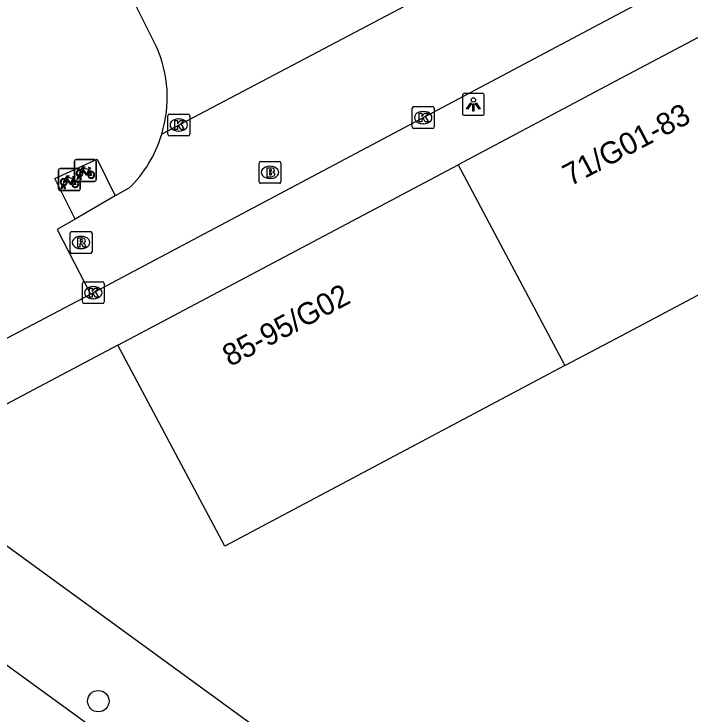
# Model space of a CAD drawing. Extents: x 159675 to 160530, y 382179 to 382901.
# Drawn here: x 159972.49 to 160003.42, y 382289.99 to 382321.97 of the extents above; entities that cross this region are included whole.
import ezdxf

# ---------------------------------------------------------------- set-up
doc = ezdxf.new("R2010")
doc.units = 0
for name, color, linetype in [('IMGEO_Boom', 7, 'Continuous'), ('IMGEO_Brandkraan', 7, 'Continuous'), ('IMGEO_Fietsenrek', 7, 'Continuous'), ('IMGEO_Groenvoorziening', 7, 'Continuous'), ('IMGEO_Kolk', 7, 'Continuous'), ('IMGEO_Lichtpunt', 7, 'Continuous'), ('IMGEO_Pand', 7, 'Continuous'), ('IMGEO_Pand_nummerreeks', 7, 'Continuous'), ('IMGEO_Parkeervlak_open', 7, 'Continuous'), ('IMGEO_Rijbaan_lokaal_open', 7, 'Continuous'), ('IMGEO_Rioolput', 7, 'Continuous'), ('IMGEO_Voetpad_open', 7, 'Continuous')]:
    doc.layers.add(name, color=color, linetype=linetype)

msp = doc.modelspace()

# ---------------------------------------------------------------- linework, layer by layer
at = {"layer": 'IMGEO_Boom'}
msp.add_circle((159976.34, 382290.576), 0.489, dxfattribs=at)
at = {"layer": 'IMGEO_Brandkraan'}
for p, q in [((159983.685, 382314.31), (159983.685, 382315.162)), ((159983.76, 382315.236), (159984.612, 382315.236)), ((159984.173, 382315.016), (159984.198, 382315.016)), ((159984.686, 382315.162), (159984.686, 382314.31)), ((159984.196, 382314.456), (159984.171, 382314.456)), ((159984.612, 382314.236), (159983.76, 382314.236))]:
    msp.add_line(p, q, dxfattribs=at)
for points in [[(159983.685, 382314.31), (159983.685, 382315.162)], [(159983.76, 382315.236), (159984.612, 382315.236)], [(159984.686, 382315.162), (159984.686, 382314.31)], [(159984.033, 382314.936), (159984.033, 382314.536), (159984.246, 382314.536)], [(159984.264, 382314.936), (159984.033, 382314.936)], [(159984.212, 382314.855), (159984.158, 382314.855), (159984.158, 382314.779)], [(159984.158, 382314.779), (159984.211, 382314.779)], [(159984.22, 382314.703), (159984.158, 382314.703), (159984.158, 382314.622)], [(159984.158, 382314.622), (159984.22, 382314.622)], [(159984.612, 382314.236), (159983.76, 382314.236)]]:
    msp.add_lwpolyline(points, dxfattribs=at)
for centre, radius, start, end in [((159983.762, 382315.16), 0.0765, 91.552, 178.448), ((159983.762, 382315.16), 0.0765, 91.552, 178.448), ((159984.61, 382315.16), 0.0765, 1.552, 88.448), ((159984.61, 382315.16), 0.0765, 1.552, 88.448), ((159984.213, 382314.817), 0.0379, 267.8285, 90.9355), ((159984.221, 382314.662), 0.0404, 269.8759, 90.5077), ((159984.268, 382314.791), 0.145, 59.4692, 91.5367), ((159984.293, 382314.838), 0.0922, 285.5137, 58.1501), ((159984.298, 382314.646), 0.105, 301.3115, 78.989), ((159984.252, 382314.787), 0.251, 268.6676, 293.5347), ((159983.762, 382314.312), 0.0765, 181.552, 268.448), ((159983.762, 382314.312), 0.0765, 181.552, 268.448), ((159984.61, 382314.312), 0.0765, 271.552, 358.448), ((159984.61, 382314.312), 0.0765, 271.552, 358.448)]:
    msp.add_arc(centre, radius, start, end, dxfattribs=at)
for centre, major_axis, ratio, start_param, end_param in [((159984.172, 382314.736), (-0.387, 0.002), 0.722429, 4.712389, 7.853982), ((159984.197, 382314.736), (-0.39, 0.002), 0.717154, 1.570796, 4.712389)]:
    msp.add_ellipse(centre, major_axis=major_axis, ratio=ratio, start_param=start_param, end_param=end_param, dxfattribs=at)
at = {"layer": 'IMGEO_Fietsenrek'}
for p, q in [((159975.322, 382315.32), (159976.163, 382315.32)), ((159976.163, 382315.32), (159975.322, 382315.32)), ((159975.247, 382314.395), (159975.247, 382315.236)), ((159975.247, 382315.236), (159975.247, 382314.395)), ((159976.247, 382315.245), (159976.247, 382314.404)), ((159976.247, 382314.404), (159976.247, 382315.245)), ((159974.519, 382313.981), (159974.519, 382314.822)), ((159974.519, 382314.822), (159974.519, 382313.981)), ((159974.594, 382314.906), (159975.435, 382314.906)), ((159975.435, 382314.906), (159974.594, 382314.906)), ((159975.519, 382314.831), (159975.519, 382313.99)), ((159975.519, 382313.99), (159975.519, 382314.831)), ((159975.934, 382314.869), (159975.97, 382314.774)), ((159975.206, 382314.455), (159975.242, 382314.36)), ((159975.374, 382314.404), (159975.413, 382314.564)), ((159975.408, 382314.404), (159975.374, 382314.404)), ((159975.443, 382314.552), (159975.408, 382314.404)), ((159975.485, 382314.576), (159975.484, 382314.58)), ((159975.526, 382314.404), (159975.492, 382314.546)), ((159975.516, 382314.587), (159975.517, 382314.58)), ((159975.524, 382314.55), (159975.559, 382314.404)), ((159975.559, 382314.404), (159975.526, 382314.404)), ((159974.646, 382313.99), (159974.685, 382314.15)), ((159974.715, 382314.138), (159974.68, 382313.99)), ((159974.757, 382314.162), (159974.756, 382314.166)), ((159974.798, 382313.99), (159974.764, 382314.132)), ((159974.788, 382314.173), (159974.789, 382314.166)), ((159974.796, 382314.136), (159974.831, 382313.99)), ((159976.172, 382314.32), (159975.331, 382314.32)), ((159975.331, 382314.32), (159976.172, 382314.32)), ((159975.444, 382313.906), (159974.603, 382313.906)), ((159974.603, 382313.906), (159975.444, 382313.906)), ((159974.68, 382313.99), (159974.646, 382313.99)), ((159974.831, 382313.99), (159974.798, 382313.99))]:
    msp.add_line(p, q, dxfattribs=at)
for points in [[(159975.56, 382314.846), (159975.655, 382315.01), (159975.741, 382314.996), (159975.743, 382314.987), (159975.687, 382314.976), (159975.66, 382314.931), (159975.916, 382314.89)], [(159975.581, 382314.794), (159975.529, 382314.704), (159975.489, 382314.679), (159975.49, 382314.726), (159975.545, 382314.82)], [(159975.856, 382314.602), (159975.806, 382314.602), (159975.615, 382314.853), (159975.596, 382314.821)], [(159975.903, 382314.865), (159975.646, 382314.906), (159975.629, 382314.877), (159975.796, 382314.657), (159975.903, 382314.865)], [(159975.951, 382314.767), (159975.921, 382314.844), (159975.812, 382314.626), (159975.855, 382314.626)], [(159975.885, 382314.626), (159976.005, 382314.625), (159975.961, 382314.739)], [(159975.981, 382314.746), (159976.036, 382314.601), (159975.886, 382314.601)], [(159975.916, 382314.89), (159975.941, 382314.939), (159975.935, 382314.943), (159975.912, 382314.947), (159975.9, 382314.954), (159975.899, 382314.957), (159975.901, 382314.962), (159975.996, 382314.947), (159975.998, 382314.937), (159975.988, 382314.924), (159975.976, 382314.918), (159975.962, 382314.924), (159975.934, 382314.869)], [(159974.853, 382314.38), (159974.801, 382314.29), (159974.761, 382314.265), (159974.762, 382314.312), (159974.817, 382314.406)], [(159974.832, 382314.432), (159974.927, 382314.596), (159975.013, 382314.582), (159975.015, 382314.573), (159974.959, 382314.562), (159974.932, 382314.517), (159975.188, 382314.476)], [(159975.128, 382314.188), (159975.078, 382314.188), (159974.887, 382314.439), (159974.868, 382314.407)], [(159975.175, 382314.451), (159974.918, 382314.492), (159974.901, 382314.463), (159975.068, 382314.243), (159975.175, 382314.451)], [(159975.223, 382314.353), (159975.193, 382314.43), (159975.084, 382314.212), (159975.127, 382314.212)], [(159975.157, 382314.212), (159975.277, 382314.211), (159975.233, 382314.325)], [(159975.253, 382314.332), (159975.308, 382314.187), (159975.158, 382314.187)], [(159975.188, 382314.476), (159975.213, 382314.525), (159975.207, 382314.529), (159975.184, 382314.533), (159975.172, 382314.54), (159975.171, 382314.543), (159975.173, 382314.548), (159975.268, 382314.533), (159975.27, 382314.523), (159975.26, 382314.51), (159975.248, 382314.504), (159975.234, 382314.51), (159975.206, 382314.455)]]:
    msp.add_lwpolyline(points, dxfattribs=at)
for centre, radius, start, end in [((159975.325, 382315.242), 0.0779, 92.4484, 184.2845), ((159975.325, 382315.242), 0.0779, 92.4484, 184.2845), ((159976.169, 382315.242), 0.0779, 2.4484, 94.2845), ((159976.169, 382315.242), 0.0779, 2.4484, 94.2845), ((159974.597, 382314.828), 0.0779, 92.4484, 184.2845), ((159974.597, 382314.828), 0.0779, 92.4484, 184.2845), ((159975.487, 382314.705), 0.159, 62.6766, 242.1369), ((159975.487, 382314.705), 0.129, 63.3192, 238.903), ((159975.441, 382314.828), 0.0779, 2.4484, 94.2845), ((159975.441, 382314.828), 0.0779, 2.4484, 94.2845), ((159975.487, 382314.705), 0.129, 283.6043, 43.4302), ((159975.487, 382314.705), 0.159, 283.5766, 46.6042), ((159976.014, 382314.621), 0.159, 113.3408, 178.3217), ((159976.014, 382314.621), 0.159, 187.0065, 105.7708), ((159976.014, 382314.621), 0.129, 113.923, 177.9556), ((159976.014, 382314.621), 0.129, 188.6715, 104.5883), ((159974.759, 382314.291), 0.159, 62.6766, 242.1369), ((159974.759, 382314.291), 0.129, 63.3192, 238.903), ((159974.759, 382314.291), 0.129, 283.6043, 43.4302), ((159974.759, 382314.291), 0.159, 283.5766, 46.6042), ((159975.286, 382314.207), 0.159, 113.3408, 178.3217), ((159975.286, 382314.207), 0.159, 187.0065, 105.7708), ((159975.286, 382314.207), 0.129, 113.923, 177.9556), ((159975.286, 382314.207), 0.129, 188.6715, 104.5883), ((159975.325, 382314.398), 0.0779, 182.4484, 274.2845), ((159975.325, 382314.398), 0.0779, 182.4484, 274.2845), ((159975.467, 382314.576), 0.0499, 12.8025, 158.6934), ((159975.487, 382314.705), 0.159, 253.9967, 271.7867), ((159975.467, 382314.576), 0.0174, 12.8025, 163.4502), ((159975.487, 382314.705), 0.129, 253.415, 269.0204), ((159976.169, 382314.398), 0.0779, 272.4484, 4.2845), ((159976.169, 382314.398), 0.0779, 272.4484, 4.2845), ((159974.739, 382314.162), 0.0499, 12.8025, 158.6934), ((159974.759, 382314.291), 0.159, 253.9967, 271.7867), ((159974.739, 382314.162), 0.0174, 12.8025, 163.4502), ((159974.759, 382314.291), 0.129, 253.415, 269.0204), ((159974.597, 382313.984), 0.0779, 182.4484, 274.2845), ((159974.597, 382313.984), 0.0779, 182.4484, 274.2845), ((159975.441, 382313.984), 0.0779, 272.4484, 4.2845), ((159975.441, 382313.984), 0.0779, 272.4484, 4.2845)]:
    msp.add_arc(centre, radius, start, end, dxfattribs=at)
at = {"layer": 'IMGEO_Groenvoorziening'}
msp.add_lwpolyline([(159975.28, 382312.603), (159974.356, 382314.464), (159976.287, 382315.345), (159977.115, 382313.657)], dxfattribs=at)
at = {"layer": 'IMGEO_Kolk'}
for p, q in [((159990.684, 382316.813), (159990.684, 382317.665)), ((159990.759, 382317.739), (159991.611, 382317.739)), ((159991.685, 382317.665), (159991.685, 382316.813)), ((159979.516, 382316.475), (159979.516, 382317.327)), ((159979.591, 382317.401), (159980.443, 382317.401)), ((159980.517, 382317.327), (159980.517, 382316.475)), ((159991.172, 382317.519), (159991.197, 382317.519)), ((159980.004, 382317.181), (159980.029, 382317.181)), ((159991.195, 382316.959), (159991.17, 382316.959)), ((159980.027, 382316.621), (159980.002, 382316.621)), ((159991.611, 382316.739), (159990.759, 382316.739)), ((159980.443, 382316.401), (159979.591, 382316.401)), ((159975.611, 382308.814), (159975.611, 382309.666)), ((159975.686, 382309.74), (159976.538, 382309.74)), ((159976.612, 382309.666), (159976.612, 382308.814)), ((159976.099, 382309.52), (159976.124, 382309.52)), ((159976.122, 382308.96), (159976.097, 382308.96)), ((159976.538, 382308.74), (159975.686, 382308.74))]:
    msp.add_line(p, q, dxfattribs=at)
for points in [[(159990.684, 382316.813), (159990.684, 382317.665)], [(159990.759, 382317.739), (159991.611, 382317.739)], [(159991.685, 382317.665), (159991.685, 382316.813)], [(159979.516, 382316.475), (159979.516, 382317.327)], [(159979.591, 382317.401), (159980.443, 382317.401)], [(159980.517, 382317.327), (159980.517, 382316.475)], [(159991.005, 382317.439), (159991.128, 382317.439), (159991.128, 382317.288), (159991.258, 382317.439), (159991.422, 382317.439), (159991.276, 382317.288), (159991.429, 382317.039), (159991.277, 382317.039), (159991.192, 382317.203), (159991.128, 382317.136), (159991.128, 382317.039), (159991.005, 382317.039), (159991.005, 382317.439)], [(159979.837, 382317.101), (159979.96, 382317.101), (159979.96, 382316.95), (159980.09, 382317.101), (159980.254, 382317.101), (159980.108, 382316.95), (159980.261, 382316.701), (159980.109, 382316.701), (159980.024, 382316.865), (159979.96, 382316.798), (159979.96, 382316.701), (159979.837, 382316.701), (159979.837, 382317.101)], [(159991.611, 382316.739), (159990.759, 382316.739)], [(159980.443, 382316.401), (159979.591, 382316.401)], [(159975.611, 382308.814), (159975.611, 382309.666)], [(159975.686, 382309.74), (159976.538, 382309.74)], [(159976.612, 382309.666), (159976.612, 382308.814)], [(159975.932, 382309.44), (159976.055, 382309.44), (159976.055, 382309.289), (159976.185, 382309.44), (159976.349, 382309.44), (159976.203, 382309.289), (159976.356, 382309.04), (159976.204, 382309.04), (159976.119, 382309.204), (159976.055, 382309.137), (159976.055, 382309.04), (159975.932, 382309.04), (159975.932, 382309.44)], [(159976.538, 382308.74), (159975.686, 382308.74)]]:
    msp.add_lwpolyline(points, dxfattribs=at)
for centre, start, end in [((159990.761, 382317.663), 91.552, 178.448), ((159990.761, 382317.663), 91.552, 178.448), ((159991.609, 382317.663), 1.552, 88.448), ((159991.609, 382317.663), 1.552, 88.448), ((159979.593, 382317.325), 91.552, 178.448), ((159979.593, 382317.325), 91.552, 178.448), ((159980.441, 382317.325), 1.552, 88.448), ((159980.441, 382317.325), 1.552, 88.448), ((159990.761, 382316.815), 181.552, 268.448), ((159990.761, 382316.815), 181.552, 268.448), ((159991.609, 382316.815), 271.552, 358.448), ((159991.609, 382316.815), 271.552, 358.448), ((159979.593, 382316.477), 181.552, 268.448), ((159979.593, 382316.477), 181.552, 268.448), ((159980.441, 382316.477), 271.552, 358.448), ((159980.441, 382316.477), 271.552, 358.448), ((159975.688, 382309.664), 91.552, 178.448), ((159975.688, 382309.664), 91.552, 178.448), ((159976.536, 382309.664), 1.552, 88.448), ((159976.536, 382309.664), 1.552, 88.448), ((159975.688, 382308.816), 181.552, 268.448), ((159975.688, 382308.816), 181.552, 268.448), ((159976.536, 382308.816), 271.552, 358.448), ((159976.536, 382308.816), 271.552, 358.448)]:
    msp.add_arc(centre, 0.0765, start, end, dxfattribs=at)
for centre, major_axis, ratio, start_param, end_param in [((159991.171, 382317.239), (-0.387, 0.002), 0.722429, 4.712389, 7.853982), ((159991.196, 382317.239), (-0.39, 0.002), 0.717154, 1.570796, 4.712389), ((159980.003, 382316.901), (-0.387, 0.002), 0.722429, 4.712389, 7.853982), ((159980.028, 382316.901), (-0.39, 0.002), 0.717154, 1.570796, 4.712389), ((159976.098, 382309.24), (-0.387, 0.002), 0.722429, 4.712389, 7.853982), ((159976.123, 382309.24), (-0.39, 0.002), 0.717154, 1.570796, 4.712389)]:
    msp.add_ellipse(centre, major_axis=major_axis, ratio=ratio, start_param=start_param, end_param=end_param, dxfattribs=at)
at = {"layer": 'IMGEO_Lichtpunt'}
for p, q in [((159992.98, 382318.246), (159992.98, 382317.439)), ((159992.98, 382318.246), (159992.98, 382317.439)), ((159993.882, 382318.341), (159993.074, 382318.341)), ((159993.882, 382318.341), (159993.074, 382318.341)), ((159993.976, 382317.439), (159993.976, 382318.246)), ((159993.976, 382317.439), (159993.976, 382318.246)), ((159993.074, 382317.345), (159993.882, 382317.345)), ((159993.074, 382317.345), (159993.882, 382317.345))]:
    msp.add_line(p, q, dxfattribs=at)
for points in [[(159993.354, 382317.91), (159993.393, 382317.882), (159993.205, 382317.62), (159993.167, 382317.647), (159993.354, 382317.91)], [(159993.456, 382317.862), (159993.503, 382317.862), (159993.503, 382317.54), (159993.456, 382317.54), (159993.456, 382317.862)], [(159993.566, 382317.882), (159993.604, 382317.909), (159993.791, 382317.647), (159993.752, 382317.619), (159993.566, 382317.882)]]:
    msp.add_lwpolyline(points, dxfattribs=at)
msp.add_circle((159993.479, 382318.044), 0.0994, dxfattribs=at)
for centre, start, end in [((159993.074, 382318.246), 90, 180), ((159993.074, 382318.246), 90, 180), ((159993.882, 382318.246), 0, 90), ((159993.882, 382318.246), 0, 90), ((159993.074, 382317.439), 180, 270), ((159993.074, 382317.439), 180, 270), ((159993.882, 382317.439), 270, 0), ((159993.882, 382317.439), 270, 360)]:
    msp.add_arc(centre, 0.0946, start, end, dxfattribs=at)
at = {"layer": 'IMGEO_Pand'}
for points in [[(160008.329, 382323.339), (160000, 382318.918), (159992.783, 382315.088)], [(159977.237, 382306.837), (159992.783, 382315.088)], [(159992.783, 382315.088), (159997.66, 382305.905)], [(159997.66, 382305.905), (160000, 382307.147), (160013.206, 382314.156)], [(159997.66, 382305.905), (159982.114, 382297.653), (159977.237, 382306.837)]]:
    msp.add_lwpolyline(points, dxfattribs=at)
at = {"layer": 'IMGEO_Parkeervlak_open'}
msp.add_lwpolyline([(159978.981, 382320.496), (159976.191, 382326.091), (159980.538, 382328.583), (159982.458, 382324.994), (159993.581, 382330.863), (159995.248, 382327.852)], dxfattribs=at)
msp.add_arc((159973.927, 382318.161), 5.567, 342.5116, 24.7977, dxfattribs=at)
at = {"layer": 'IMGEO_Rijbaan_lokaal_open'}
for points in [[(159887.605, 382353.798), (159890.6, 382351.611), (159893.393, 382349.55), (159896.667, 382347.174), (159905.175, 382340.999), (159920.932, 382329.502), (159937.537, 382317.412), (159953.332, 382305.907), (159982.528, 382284.68), (160000, 382271.92), (160015.743, 382260.43), (160017.531, 382259.139)], [(159975.985, 382309.171), (160000, 382321.916), (160022.355, 382333.786)], [(159998.879, 382326.843), (159979.237, 382316.488)], [(159977.738, 382314.014), (159977.115, 382313.657)], [(159977.115, 382313.657), (159975.28, 382312.603)], [(159975.28, 382312.603), (159974.461, 382312.133), (159975.985, 382309.171)]]:
    msp.add_lwpolyline(points, dxfattribs=at)
msp.add_arc((159973.977, 382317.984), 5.468, 313.4517, 344.1249, dxfattribs=at)
at = {"layer": 'IMGEO_Rioolput'}
for p, q in [((159975.053, 382311.105), (159975.053, 382311.957)), ((159975.128, 382312.031), (159975.98, 382312.031)), ((159975.541, 382311.811), (159975.566, 382311.811)), ((159976.054, 382311.957), (159976.054, 382311.105)), ((159975.564, 382311.251), (159975.539, 382311.251)), ((159975.98, 382311.031), (159975.128, 382311.031))]:
    msp.add_line(p, q, dxfattribs=at)
for points in [[(159975.053, 382311.105), (159975.053, 382311.957)], [(159975.128, 382312.031), (159975.98, 382312.031)], [(159976.054, 382311.957), (159976.054, 382311.105)], [(159975.642, 382311.729), (159975.39, 382311.731), (159975.39, 382311.331)], [(159975.39, 382311.331), (159975.514, 382311.331), (159975.514, 382311.493), (159975.525, 382311.493)], [(159975.568, 382311.65), (159975.514, 382311.65), (159975.514, 382311.569)], [(159975.514, 382311.569), (159975.566, 382311.569)], [(159975.572, 382311.464), (159975.643, 382311.331), (159975.783, 382311.331), (159975.718, 382311.457)], [(159975.98, 382311.031), (159975.128, 382311.031)]]:
    msp.add_lwpolyline(points, dxfattribs=at)
for centre, radius, start, end in [((159975.13, 382311.955), 0.0765, 91.552, 178.448), ((159975.13, 382311.955), 0.0765, 91.552, 178.448), ((159975.978, 382311.955), 0.0765, 1.552, 88.448), ((159975.978, 382311.955), 0.0765, 1.552, 88.448), ((159975.524, 382311.44), 0.0533, 26.0293, 88.6989), ((159975.55, 382311.758), 0.19, 274.7715, 282.9687), ((159975.574, 382311.554), 0.0964, 77.0061, 93.1865), ((159975.588, 382311.611), 0.0378, 276.6634, 79.6772), ((159975.641, 382311.619), 0.109, 350.3612, 89.416), ((159975.639, 382311.619), 0.112, 277.5842, 350.9817), ((159975.623, 382311.404), 0.108, 29.5134, 73.7905), ((159975.13, 382311.107), 0.0765, 181.552, 268.448), ((159975.13, 382311.107), 0.0765, 181.552, 268.448), ((159975.978, 382311.107), 0.0765, 271.552, 358.448), ((159975.978, 382311.107), 0.0765, 271.552, 358.448)]:
    msp.add_arc(centre, radius, start, end, dxfattribs=at)
for centre, major_axis, ratio, start_param, end_param in [((159975.54, 382311.531), (-0.387, 0.002), 0.722429, 4.712389, 7.853982), ((159975.565, 382311.531), (-0.39, 0.002), 0.717154, 1.570796, 4.712389)]:
    msp.add_ellipse(centre, major_axis=major_axis, ratio=ratio, start_param=start_param, end_param=end_param, dxfattribs=at)
at = {"layer": 'IMGEO_Voetpad_open'}
for points in [[(159964.599, 382303.191), (159975.985, 382309.171)], [(159977.237, 382306.837), (159966.979, 382301.422)], [(160003.473, 382274.856), (160000, 382277.384), (159966.979, 382301.422)]]:
    msp.add_lwpolyline(points, dxfattribs=at)

# ---------------------------------------------------------------- texts
at = {"layer": 'IMGEO_Pand_nummerreeks'}
for s, rotation, p in [('71/G01-83', 27.956, (159997.902, 382314.091)), ('85-95/G02', 27.9562, (159982.356, 382305.84))]:
    msp.add_text(s, height=1, rotation=rotation, dxfattribs=at).set_placement(p)

doc.saveas('drawing.dxf')
